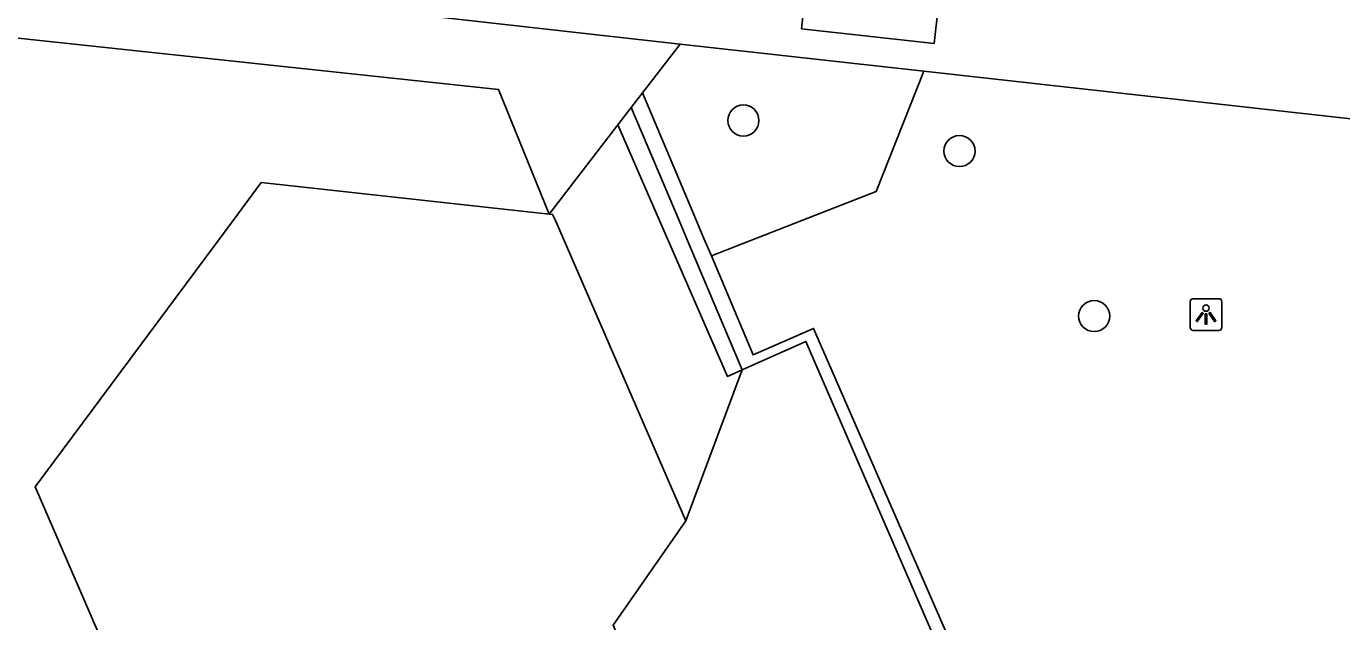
# Model space of a CAD drawing. Extents: x 162026 to 163499, y 387297 to 388169.
# Drawn here: x 162269.27 to 162310.6, y 387487.4 to 387506.1 of the extents above; entities that cross this region are included whole.
import ezdxf

# ---------------------------------------------------------------- set-up
doc = ezdxf.new("R2010")
doc.units = 0
for name, color, linetype in [('IMGEO_Boom', 7, 'Continuous'), ('IMGEO_Groenvoorziening', 7, 'Continuous'), ('IMGEO_Haag', 7, 'Continuous'), ('IMGEO_Lichtpunt', 7, 'Continuous'), ('IMGEO_Pand', 7, 'Continuous'), ('IMGEO_Voetpad_open', 7, 'Continuous')]:
    doc.layers.add(name, color=color, linetype=linetype)

msp = doc.modelspace()

# ---------------------------------------------------------------- linework, layer by layer
at = {"layer": 'IMGEO_Boom'}
for centre in [(162291.8, 387503.141), (162298.588, 387502.183), (162302.822, 387497.001)]:
    msp.add_circle(centre, 0.489, dxfattribs=at)
at = {"layer": 'IMGEO_Groenvoorziening'}
msp.add_lwpolyline([(162297.467, 387504.688), (162295.975, 387500.917), (162293.632, 387500), (162290.793, 387498.889)], dxfattribs=at)
at = {"layer": 'IMGEO_Haag'}
for points in [[(162288.627, 387504.009), (162290.242, 387500.195), (162290.56, 387499.442), (162290.793, 387498.889)], [(162291.762, 387495.313), (162290.327, 387498.707), (162290.099, 387499.248), (162289.781, 387500), (162288.277, 387503.555)], [(162290.793, 387498.889), (162292.106, 387495.785), (162294.003, 387496.611), (162298.62, 387486.041), (162310.872, 387484.483)]]:
    msp.add_lwpolyline(points, dxfattribs=at)
at = {"layer": 'IMGEO_Lichtpunt'}
for p, q in [((162305.836, 387497.452), (162305.836, 387496.645)), ((162305.836, 387497.452), (162305.836, 387496.645)), ((162306.738, 387497.547), (162305.93, 387497.547)), ((162306.738, 387497.547), (162305.93, 387497.547)), ((162306.832, 387496.645), (162306.832, 387497.452)), ((162306.832, 387496.645), (162306.832, 387497.452)), ((162305.93, 387496.551), (162306.738, 387496.551)), ((162305.93, 387496.551), (162306.738, 387496.551))]:
    msp.add_line(p, q, dxfattribs=at)
for points in [[(162306.21, 387497.116), (162306.249, 387497.088), (162306.061, 387496.826), (162306.023, 387496.853), (162306.21, 387497.116)], [(162306.312, 387497.068), (162306.359, 387497.068), (162306.359, 387496.746), (162306.312, 387496.746), (162306.312, 387497.068)], [(162306.422, 387497.088), (162306.46, 387497.115), (162306.647, 387496.853), (162306.608, 387496.825), (162306.422, 387497.088)]]:
    msp.add_lwpolyline(points, dxfattribs=at)
msp.add_circle((162306.335, 387497.25), 0.0994, dxfattribs=at)
for centre, start, end in [((162305.93, 387497.452), 90, 180), ((162305.93, 387497.452), 90, 180), ((162306.738, 387497.452), 0, 90), ((162306.738, 387497.452), 0, 90), ((162305.93, 387496.645), 180, 270), ((162305.93, 387496.645), 180, 270), ((162306.738, 387496.645), 270, 0), ((162306.738, 387496.645), 270, 360)]:
    msp.add_arc(centre, 0.0946, start, end, dxfattribs=at)
at = {"layer": 'IMGEO_Pand'}
for points in [[(162276.784, 387463.941), (162273.349, 387472), (162274.479, 387473.539), (162274.719, 387473.867), (162277.893, 387478.191), (162274.599, 387486.092), (162271.82, 387486.395), (162269.553, 387491.637), (162275.766, 387500), (162276.651, 387501.192), (162285.694, 387500.206)], [(162289.996, 387490.573), (162285.892, 387500), (162285.808, 387500.194), (162285.694, 387500.206)], [(162289.996, 387490.573), (162287.708, 387487.29), (162294.112, 387472.505)]]:
    msp.add_lwpolyline(points, dxfattribs=at)
at = {"layer": 'IMGEO_Voetpad_open'}
for points in [[(162240.694, 387511.055), (162289.809, 387505.541)], [(162241.364, 387508.693), (162284.107, 387504.121), (162285.694, 387500.206)], [(162293.872, 387508.27), (162298.05, 387507.808), (162297.795, 387505.561), (162293.623, 387506.023), (162293.872, 387508.27)], [(162288.627, 387504.009), (162289.809, 387505.541)], [(162289.809, 387505.541), (162297.467, 387504.688)], [(162297.467, 387504.688), (162315.859, 387502.639)], [(162288.277, 387503.555), (162288.627, 387504.009)], [(162287.855, 387503.008), (162288.277, 387503.555)], [(162285.694, 387500.206), (162287.855, 387503.008)], [(162291.762, 387495.313), (162291.296, 387495.105), (162289.165, 387500), (162287.855, 387503.008)], [(162310.872, 387484.483), (162310.539, 387484.029), (162298.229, 387485.888), (162293.758, 387496.206), (162291.762, 387495.313)], [(162291.762, 387495.313), (162289.996, 387490.573)]]:
    msp.add_lwpolyline(points, dxfattribs=at)

doc.saveas('drawing.dxf')
